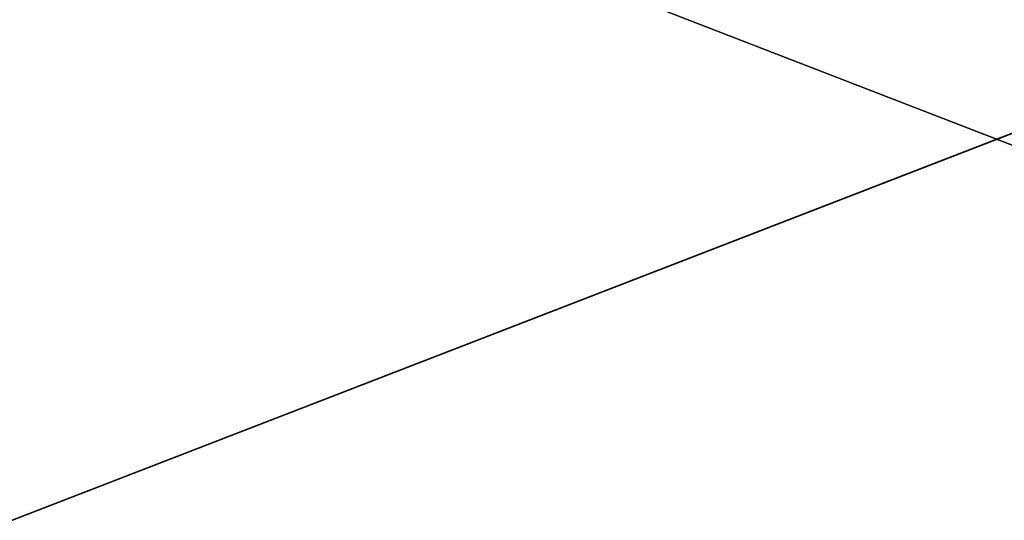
# Model space of a CAD drawing. Header units: centimetres. Extents: x 0.1 to 30.7, y 2.5 to 15.3.
# Tile 577 of 656: x 10.9 to 15.5, y 6.6 to 8.9. Entities that reach past the tile are written whole.
import ezdxf

# ---------------------------------------------------------------- set-up
doc = ezdxf.new("R2010")
doc.units = ezdxf.units.CM
doc.header["$LTSCALE"] = 2.54
doc.layers.get('0').update_dxf_attribs({"color": 13})

# ---------------------------------------------------------------- blocks, each defined once
blk = doc.blocks.new('09-002-0300-W-00-00.STL')
at = {"color": 0}
for p, q in [((30.0195, 2.7232, 42.6789), (0.8195, 14.0232, 42.6789)), ((30.0195, 2.7232, 42.6789), (0.8195, 14.0232, 42.6789)), ((30.0195, 14.0232, 42.5789), (0.8195, 2.7232, 42.5789)), ((30.0195, 14.0232, 42.5789), (0.8195, 2.7232, 42.5789))]:
    blk.add_line(p, q, dxfattribs=at)
mesh = blk.add_polyface(dxfattribs=at)
corners = [(30.0195, 2.7232, 42.6789), (0.8195, 14.0232, 42.6789), (0.8195, 2.7232, 42.6789)]
mesh.append_faces([[corners[k] for k in face] for face in [(0, 1, 2)]], dxfattribs={"color": 0})
mesh = blk.add_polyface(dxfattribs=at)
corners = [(30.0195, 14.0232, 42.6789), (0.8195, 14.0232, 42.6789), (30.0195, 2.7232, 42.6789)]
mesh.append_faces([[corners[k] for k in face] for face in [(0, 1, 2)]], dxfattribs={"color": 0})
mesh = blk.add_polyface(dxfattribs=at)
corners = [(30.0195, 14.0232, 42.5789), (0.8195, 2.7232, 42.5789), (0.8195, 14.0232, 42.5789)]
mesh.append_faces([[corners[k] for k in face] for face in [(0, 1, 2)]], dxfattribs={"color": 0})
mesh = blk.add_polyface(dxfattribs=at)
corners = [(30.0195, 2.7232, 42.5789), (0.8195, 2.7232, 42.5789), (30.0195, 14.0232, 42.5789)]
mesh.append_faces([[corners[k] for k in face] for face in [(0, 1, 2)]], dxfattribs={"color": 0})

msp = doc.modelspace()

# ---------------------------------------------------------------- block references
at = {"color": 0}
msp.add_blockref('09-002-0300-W-00-00.STL', (0, 0), dxfattribs=at)

doc.saveas('drawing.dxf')
